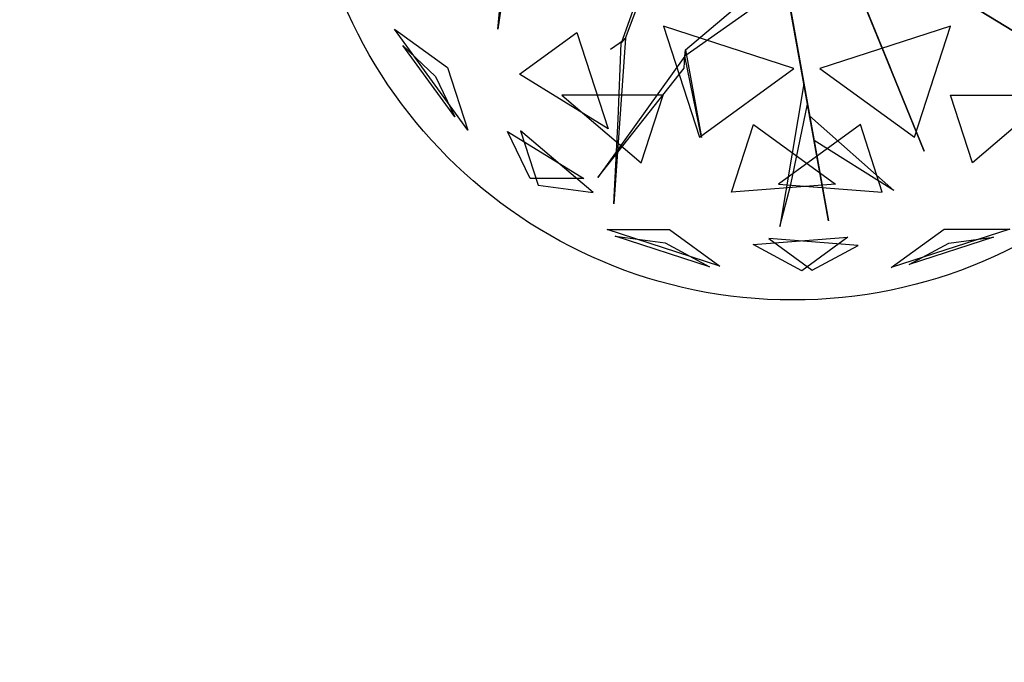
# Model space of a CAD drawing. Extents: x 22936 to 50368, y -4877 to 31080.
# Tile 304 of 601: x 45622 to 46000, y 5497 to 5744. Entities that reach past the tile are written whole.
import ezdxf

# ---------------------------------------------------------------- set-up
doc = ezdxf.new("R2010")
doc.units = 0
doc.layers.get('0').update_dxf_attribs({"linetype": 'CONTINUOUS'})
for name, color, linetype in [('00_TRACE_ARBRE', 3, 'CONTINUOUS'), ('00_TRACE_RDC', 241, 'CONTINUOUS'), ('01_GROS_OEUVRE', 251, 'CONTINUOUS'), ('08_AMENAGEMENTS_EXTERIEURS', 253, 'CONTINUOUS'), ('09_VEGETATION', 134, 'CONTINUOUS')]:
    doc.layers.add(name, color=color, linetype=linetype)

# ---------------------------------------------------------------- blocks, each defined once
blk = doc.blocks.new('TREE_GEOMETRIC_ROUND')
at = {"color": 7}
for p, q in [((-1025.8, -425.7, 3546.1), (-1094.1, -911.7, 4205.1)), ((-1094.1, -911.7, 4205.1), (-1050.3, -449.3, 3561.8)), ((-603.6, -946.7, 2786.3), (-453, -540.8, 2771.6)), ((-478.7, -568.3, 2844.8), (-620.7, -965, 2843.8)), ((-373.5, -991.1, 4105.7), (4, -672.1, 3415.3)), ((176, -1648.4, 3593.2), (2.2, -680.5, 3357.8)), ((2.2, -680.5, 3415.3), (176, -1648.4, 3593.2)), ((-2.2, -751.4, 3415.3), (-375.4, -1016.1, 4074.4)), ((376.1, -970, 4937.4), (292.4, -764.7, 4383)), ((297.1, -776.3, 4325.4), (543.6, -1380.7, 4586.9)), ((297.1, -776.3, 4335.9), (412.5, -1059.2, 5099.5)), ((447.2, -1144.4, 4555.6), (314.5, -818.9, 4398.6)), ((43.2, -1062.8, 5468.4), (-458, -899.9, 5468.4)), ((-458, -899.9, 5468.4), (-319.5, -1326.2, 5178.3)), ((644.2, -899.9, 2392.4), (143.1, -1062.8, 2392.4)), ((505.7, -1326.2, 2682.5), (644.2, -899.9, 2392.4)), ((-1209.6, -1299.5, 3736.8), (-1491.6, -911.3, 3736.8)), ((-1491.6, -911.3, 3736.8), (-1287.6, -1059.6, 3316.1)), ((-1011.6, -1084.4, 4958.5), (-790.9, -924.1, 5283)), ((-790.9, -924.1, 5283), (-670.7, -1294.1, 5031.1)), ((-1259, -1249, 4189.8), (-1458.9, -973.9, 4189.8)), ((-1458.9, -973.9, 4189.8), (-1333.8, -1093.2, 4415.9)), ((-612.1, -955.8, 2796.8), (-661.3, -990, 2796.8)), ((-603.6, -946.7, 2786.3), (-649.3, -1582.9, 2960.6)), ((-631.6, -1257.7, 2843.8), (-620.7, -965, 2843.8)), ((-620.7, -965, 2843.8), (-603.6, -946.7, 2786.3)), ((412.5, -1059.2, 5099.5), (376.1, -970, 4937.4)), ((-375.4, -1016.1, 4074.4), (-709.6, -1481.1, 4367.3)), ((-379, -1062, 4126.7), (-375.4, -1016.1, 4074.4)), ((-375.4, -1016.1, 4074.4), (-373.5, -991.1, 4105.7)), ((-311.5, -1327.5, 4806.6), (-375.4, -1016.1, 4074.4)), ((-373.5, -991.1, 4105.7), (-311.5, -1327.5, 4806.6)), ((-1333.8, -1093.2, 4415.9), (-1259, -1249, 4189.8)), ((-1287.6, -1059.6, 3316.1), (-1209.6, -1299.5, 3736.8)), ((-670.7, -1294.1, 5031.1), (-1011.6, -1084.4, 4958.5)), ((-709.6, -1481.1, 4367.3), (-379, -1062, 4126.7)), ((-319.5, -1326.2, 5178.3), (43.2, -1062.8, 5468.4)), ((143.1, -1062.8, 2392.4), (505.7, -1326.2, 2682.5)), ((81.3, -1121.2, 3462.4), (-11.6, -1669.3, 3357.8)), ((95.4, -1199.5, 3488.5), (81.3, -1121.2, 3462.4)), ((-458.8, -1165.3, 2577.8), (-847.9, -1165.3, 2829.7)), ((-847.9, -1165.3, 2829.7), (-543.2, -1424.8, 2902.3)), ((-543.2, -1424.8, 2902.3), (-458.8, -1165.3, 2577.8)), ((543.6, -1380.7, 4586.9), (447.2, -1144.4, 4555.6)), ((729.4, -1424.8, 4958.5), (645, -1165.3, 5283)), ((645, -1165.3, 5283), (1034.1, -1165.3, 5031.1)), ((1034.1, -1165.3, 5031.1), (729.4, -1424.8, 4958.5)), ((31.8, -1508.5, 3431), (95.4, -1199.5, 3488.5)), ((120.5, -1339.5, 3561.8), (103.5, -1244.8, 3546.1)), ((103.5, -1244.8, 3546.1), (427, -1531.1, 4205.1)), ((-649.3, -1582.9, 2960.6), (-631.6, -1257.7, 2843.8)), ((-196.4, -1537.5, 2902.3), (-112.1, -1278, 2577.8)), ((-112.1, -1278, 2577.8), (202.6, -1506.7, 2829.7)), ((298.3, -1278, 5283), (-16.4, -1506.7, 5031.1)), ((382.6, -1537.5, 4958.5), (298.3, -1278, 5283)), ((-1057.1, -1305.2, 4599.3), (-763.9, -1485.5, 4661.7)), ((-970.7, -1485.5, 4337.8), (-1057.1, -1305.2, 4599.3)), ((-728.6, -1539.4, 3265.8), (-1007, -1302.4, 3199.5)), ((-1007, -1302.4, 3199.5), (-939.1, -1511.3, 3565.9)), ((427, -1531.1, 4205.1), (120.5, -1339.5, 3561.8)), ((-763.9, -1485.5, 4661.7), (-970.7, -1485.5, 4337.8)), ((-939.1, -1511.3, 3565.9), (-728.6, -1539.4, 3265.8)), ((202.6, -1506.7, 2829.7), (-196.4, -1537.5, 2902.3)), ((-16.4, -1506.7, 5031.1), (382.6, -1537.5, 4958.5)), ((-11.6, -1669.3, 3357.8), (31.8, -1508.5, 3431)), ((-241.2, -1821.6, 4186.4), (-673.9, -1681, 4186.4)), ((-673.9, -1681, 4186.4), (-434.7, -1681, 4561.2)), ((-434.7, -1681, 4561.2), (-241.2, -1821.6, 4186.4)), ((416.4, -1827.8, 3736.8), (620.5, -1679.6, 3316.1)), ((872.7, -1679.6, 3736.8), (416.4, -1827.8, 3736.8)), ((620.5, -1679.6, 3316.1), (872.7, -1679.6, 3736.8)), ((-280.9, -1824.6, 3733.7), (-643.6, -1706.8, 3733.7)), ((-643.6, -1706.8, 3733.7), (-451.4, -1732.4, 3459.9)), ((-451.4, -1732.4, 3459.9), (-280.9, -1824.6, 3733.7)), ((-113.8, -1739.2, 3265.8), (250.8, -1711.1, 3199.5)), ((73.1, -1840.2, 3565.9), (-113.8, -1739.2, 3265.8)), ((289.6, -1742.8, 4599.3), (-53.5, -1716.3, 4661.7)), ((-53.5, -1716.3, 4661.7), (113.7, -1837.9, 4337.8)), ((250.8, -1711.1, 3199.5), (73.1, -1840.2, 3565.9)), ((809.5, -1711, 4189.8), (486, -1816, 4189.8)), ((486, -1816, 4189.8), (638.1, -1733.9, 4415.9)), ((638.1, -1733.9, 4415.9), (809.5, -1711, 4189.8)), ((113.7, -1837.9, 4337.8), (289.6, -1742.8, 4599.3))]:
    blk.add_line(p, q, dxfattribs=at)
mesh = blk.add_polyface(dxfattribs=at)
corners = [(-1094.1, -911.7, 4205.1), (-1050.3, -449.3, 3561.8), (-1025.8, -425.7, 3546.1)]
mesh.append_faces([[corners[k] for k in face] for face in [(0, 1, 2)]], dxfattribs={"color": 7})
mesh = blk.add_polyface(dxfattribs=at)
corners = [(2.2, -680.5, 3415.3), (176, -1648.4, 3593.2), (2.2, -680.5, 3357.8)]
mesh.append_faces([[corners[k] for k in face] for face in [(0, 1, 2)]], dxfattribs={"color": 7})
mesh = blk.add_polyface(dxfattribs=at)
corners = [(376.1, -970, 4937.4), (297.1, -776.3, 4335.9), (412.5, -1059.2, 5099.5), (292.4, -764.7, 4383)]
mesh.append_faces([[corners[k] for k in face] for face in [(0, 1, 2), (1, 0, 3)]], dxfattribs={"vtx0": -1, "color": 7})
mesh = blk.add_polyface(dxfattribs=at)
corners = [(447.2, -1144.4, 4555.6), (297.1, -776.3, 4325.4), (543.6, -1380.7, 4586.9), (314.5, -818.9, 4398.6)]
mesh.append_faces([[corners[k] for k in face] for face in [(0, 1, 2), (1, 0, 3)]], dxfattribs={"vtx0": -1, "color": 7})
mesh = blk.add_polyface(dxfattribs=at)
corners = [(43.2, -1062.8, 5468.4), (-458, -899.9, 5468.4), (-319.5, -1326.2, 5178.3)]
mesh.append_faces([[corners[k] for k in face] for face in [(0, 1, 2)]], dxfattribs={"color": 7})
mesh = blk.add_polyface(dxfattribs=at)
corners = [(644.2, -899.9, 2392.4), (143.1, -1062.8, 2392.4), (505.7, -1326.2, 2682.5)]
mesh.append_faces([[corners[k] for k in face] for face in [(0, 1, 2)]], dxfattribs={"color": 7})
mesh = blk.add_polyface(dxfattribs=at)
corners = [(-1491.6, -911.3, 3736.8), (-1287.6, -1059.6, 3316.1), (-1209.6, -1299.5, 3736.8)]
mesh.append_faces([[corners[k] for k in face] for face in [(0, 1, 2)]], dxfattribs={"color": 7})
mesh = blk.add_polyface(dxfattribs=at)
corners = [(-670.7, -1294.1, 5031.1), (-1011.6, -1084.4, 4958.5), (-790.9, -924.1, 5283)]
mesh.append_faces([[corners[k] for k in face] for face in [(0, 1, 2)]], dxfattribs={"color": 7})
mesh = blk.add_polyface(dxfattribs=at)
corners = [(-1458.9, -973.9, 4189.8), (-1333.8, -1093.2, 4415.9), (-1259, -1249, 4189.8)]
mesh.append_faces([[corners[k] for k in face] for face in [(0, 1, 2)]], dxfattribs={"color": 7})
mesh = blk.add_polyface(dxfattribs=at)
corners = [(-709.6, -1481.1, 4367.3), (-379, -1062, 4126.7), (-375.4, -1016.1, 4074.4)]
mesh.append_faces([[corners[k] for k in face] for face in [(0, 1, 2)]], dxfattribs={"color": 7})
mesh = blk.add_polyface(dxfattribs=at)
corners = [(-373.5, -991.1, 4105.7), (-311.5, -1327.5, 4806.6), (-375.4, -1016.1, 4074.4)]
mesh.append_faces([[corners[k] for k in face] for face in [(0, 1, 2)]], dxfattribs={"color": 7})
mesh = blk.add_polyface(dxfattribs=at)
corners = [(-543.2, -1424.8, 2902.3), (-458.8, -1165.3, 2577.8), (-847.9, -1165.3, 2829.7)]
mesh.append_faces([[corners[k] for k in face] for face in [(0, 1, 2)]], dxfattribs={"color": 7})
mesh = blk.add_polyface(dxfattribs=at)
corners = [(645, -1165.3, 5283), (1034.1, -1165.3, 5031.1), (729.4, -1424.8, 4958.5)]
mesh.append_faces([[corners[k] for k in face] for face in [(0, 1, 2)]], dxfattribs={"color": 7})
mesh = blk.add_polyface(dxfattribs=at)
corners = [(103.5, -1244.8, 3546.1), (427, -1531.1, 4205.1), (120.5, -1339.5, 3561.8)]
mesh.append_faces([[corners[k] for k in face] for face in [(0, 1, 2)]], dxfattribs={"color": 7})
mesh = blk.add_polyface(dxfattribs=at)
corners = [(-196.4, -1537.5, 2902.3), (-112.1, -1278, 2577.8), (202.6, -1506.7, 2829.7)]
mesh.append_faces([[corners[k] for k in face] for face in [(0, 1, 2)]], dxfattribs={"color": 7})
mesh = blk.add_polyface(dxfattribs=at)
corners = [(298.3, -1278, 5283), (-16.4, -1506.7, 5031.1), (382.6, -1537.5, 4958.5)]
mesh.append_faces([[corners[k] for k in face] for face in [(0, 1, 2)]], dxfattribs={"color": 7})
mesh = blk.add_polyface(dxfattribs=at)
corners = [(-763.9, -1485.5, 4661.7), (-970.7, -1485.5, 4337.8), (-1057.1, -1305.2, 4599.3)]
mesh.append_faces([[corners[k] for k in face] for face in [(0, 1, 2)]], dxfattribs={"color": 7})
mesh = blk.add_polyface(dxfattribs=at)
corners = [(-939.1, -1511.3, 3565.9), (-728.6, -1539.4, 3265.8), (-1007, -1302.4, 3199.5)]
mesh.append_faces([[corners[k] for k in face] for face in [(0, 1, 2)]], dxfattribs={"color": 7})
mesh = blk.add_polyface(dxfattribs=at)
corners = [(-434.7, -1681, 4561.2), (-241.2, -1821.6, 4186.4), (-673.9, -1681, 4186.4)]
mesh.append_faces([[corners[k] for k in face] for face in [(0, 1, 2)]], dxfattribs={"color": 7})
mesh = blk.add_polyface(dxfattribs=at)
corners = [(872.7, -1679.6, 3736.8), (416.4, -1827.8, 3736.8), (620.5, -1679.6, 3316.1)]
mesh.append_faces([[corners[k] for k in face] for face in [(0, 1, 2)]], dxfattribs={"color": 7})
mesh = blk.add_polyface(dxfattribs=at)
corners = [(-643.6, -1706.8, 3733.7), (-451.4, -1732.4, 3459.9), (-280.9, -1824.6, 3733.7)]
mesh.append_faces([[corners[k] for k in face] for face in [(0, 1, 2)]], dxfattribs={"color": 7})
mesh = blk.add_polyface(dxfattribs=at)
corners = [(73.1, -1840.2, 3565.9), (-113.8, -1739.2, 3265.8), (250.8, -1711.1, 3199.5)]
mesh.append_faces([[corners[k] for k in face] for face in [(0, 1, 2)]], dxfattribs={"color": 7})
mesh = blk.add_polyface(dxfattribs=at)
corners = [(-53.5, -1716.3, 4661.7), (113.7, -1837.9, 4337.8), (289.6, -1742.8, 4599.3)]
mesh.append_faces([[corners[k] for k in face] for face in [(0, 1, 2)]], dxfattribs={"color": 7})
mesh = blk.add_polyface(dxfattribs=at)
corners = [(638.1, -1733.9, 4415.9), (809.5, -1711, 4189.8), (486, -1816, 4189.8)]
mesh.append_faces([[corners[k] for k in face] for face in [(0, 1, 2)]], dxfattribs={"color": 7})
blk = doc.blocks.new('ARBRE_SIMPLE')
blk.add_circle((0, 0), 250)
blk = doc.blocks.new('GROUPER_1')
at = {"layer": '00_TRACE_ARBRE', "xscale": 0.75, "yscale": 0.75, "zscale": 0.75, "rotation": 10.53798942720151}
blk.add_blockref('ARBRE_SIMPLE', (4304.79, 6434.59), dxfattribs=at)
blk = doc.blocks.new('GROUPER_2')
at = {"layer": '00_TRACE_RDC'}
blk.add_blockref('GROUPER_1', (12098.99, 4265.72), dxfattribs=at)
blk = doc.blocks.new('GROUPER_102')
at = {"layer": '08_AMENAGEMENTS_EXTERIEURS'}
mesh = blk.add_polyface(dxfattribs=at)
corners = [(2903.51, 712.11), (2075.87, 0), (2075.87, 587.47), (3042.48, 0), (3125.84, 489), (4882.18, 712.11), (4077.87, 489), (4882.18, 0), (4077.87, 0)]
mesh.append_faces([[corners[k] for k in face] for face in [(0, 1, 2), (6, 7, 8)]], dxfattribs={"vtx0": -1})
mesh.append_faces([[corners[k] for k in face] for face in [(1, 0, 3), (3, 0, 4), (4, 5, 6), (7, 6, 5)]], dxfattribs={"vtx0": -1, "vtx1": -1})
mesh.append_faces([[corners[k] for k in face] for face in [(4, 0, 5)]], dxfattribs={"vtx0": -1, "vtx2": -1})
blk = doc.blocks.new('GROUPER_122')
at = {"layer": '08_AMENAGEMENTS_EXTERIEURS'}
mesh = blk.add_polyface(dxfattribs=at)
corners = [(4865.77, 2632.41), (4440.58, 2433.55), (4420.06, 2562.46), (4529.79, 1059.49), (4741, 1059.49), (5029.79, 1059.49), (4894.7, 2450.68), (5779.35, 2591.51), (6882.55, 501.38), (5029.79, 501.38), (5988.63, 801.38), (6907.61, 801.38), (7602.54, 0), (6819.83, 133.42), (7715.66, 663.64), (3404.37, 2268.59), (164, 668.17), (0, 1757.09), (2762.33, 1059.49)]
mesh.append_faces([[corners[k] for k in face] for face in [(0, 1, 2), (5, 8, 9), (8, 12, 13), (12, 11, 14), (15, 16, 17)]], dxfattribs={"vtx0": -1})
mesh.append_faces([[corners[k] for k in face] for face in [(3, 0, 4), (4, 0, 5), (10, 5, 7), (16, 15, 18), (18, 15, 3)]], dxfattribs={"vtx0": -1, "vtx1": -1})
mesh.append_faces([[corners[k] for k in face] for face in [(1, 0, 3), (8, 5, 10), (12, 8, 11)]], dxfattribs={"vtx0": -1, "vtx1": -1, "vtx2": -1})
mesh.append_faces([[corners[k] for k in face] for face in [(5, 0, 6), (5, 6, 7), (8, 10, 11), (3, 15, 1)]], dxfattribs={"vtx0": -1, "vtx2": -1})
blk = doc.blocks.new('GROUPER_6')
at = {"layer": '01_GROS_OEUVRE'}
mesh = blk.add_polyface(dxfattribs=at)
corners = [(2199.54, 1580.39), (1222.93, 1560.39), (1222.93, 1580.39), (1286.13, 353.81), (1467.93, 353.81), (1467.93, 333.81), (1587.93, 353.81), (2284.7, 353.81), (2282.89, 2069.39), (2448.93, 2069.39), (2284.7, 333.81), (2340.52, 333.81), (2365.4, 447.96), (2432.74, 467.96), (2596.74, 467.96), (3234.93, 2069.39), (2596.74, 447.96), (2622.93, 447.96), (2622.93, 333.81), (2657.93, 353.81), (2657.93, 333.81), (2969.93, 930.81), (2877.93, 353.81), (3234.93, 1580.39), (3366.84, 930.81), (3828.02, 1580.39), (3808.02, 1040.81), (3828.02, 1035.81), (3808.02, 1035.81), (3828.02, 785.81), (3808.02, 780.81), (3808.02, 785.81), (3828.02, 333.81), (2877.93, 333.81), (2969.93, 780.81), (2432.74, 447.96), (1587.93, 333.81), (983.77, 1545.88), (880.44, 353.81), (777.17, 333.81), (1062.24, 353.81), (987.09, 1565.39), (989.65, 1580.39), (1113.93, 1580.39), (1062.24, 333.81), (1113.93, 1560.39), (1286.13, 333.81), (880.44, 333.81)]
mesh.append_faces([[corners[k] for k in face] for face in [(0, 1, 2), (18, 19, 20), (29, 30, 31), (22, 32, 33)]], dxfattribs={"vtx0": -1})
mesh.append_faces([[corners[k] for k in face] for face in [(3, 0, 4), (4, 0, 5), (6, 0, 7), (7, 9, 10), (10, 9, 11), (11, 9, 12), (13, 9, 14), (14, 15, 16), (16, 15, 17), (17, 15, 18), (19, 21, 22), (24, 25, 26), (34, 22, 21), (32, 30, 29), (37, 38, 39), (38, 37, 40), (40, 43, 44), (44, 45, 46), (46, 1, 3)]], dxfattribs={"vtx0": -1, "vtx1": -1})
mesh.append_faces([[corners[k] for k in face] for face in [(1, 0, 3), (5, 0, 6), (12, 9, 13), (18, 15, 19), (19, 15, 21), (32, 22, 34)]], dxfattribs={"vtx0": -1, "vtx1": -1, "vtx2": -1})
mesh.append_faces([[corners[k] for k in face] for face in [(7, 0, 8), (7, 8, 9), (14, 9, 15), (21, 15, 23), (23, 24, 21), (24, 23, 25), (26, 25, 27), (32, 34, 30), (40, 37, 41), (40, 41, 42), (40, 42, 43), (44, 43, 45), (46, 45, 1)]], dxfattribs={"vtx0": -1, "vtx2": -1})
mesh.append_faces([[corners[k] for k in face] for face in [(35, 12, 13), (36, 5, 6), (47, 39, 38)]], dxfattribs={"vtx1": -1})
mesh.append_faces([[corners[k] for k in face] for face in [(27, 28, 26)]], dxfattribs={"vtx2": -1})

msp = doc.modelspace()

# ---------------------------------------------------------------- block references
at = {"layer": '00_TRACE_RDC'}
msp.add_blockref('GROUPER_2', (29515.15, -4876.93), dxfattribs=at)
at = {"layer": '01_GROS_OEUVRE', "color": 251}
msp.add_blockref('GROUPER_6', (42373.17, 3910.33), dxfattribs=at)
at = {"layer": '08_AMENAGEMENTS_EXTERIEURS', "color": 9}
msp.add_blockref('GROUPER_122', (41671.41, 5143.34), dxfattribs=at)
at = {"layer": '08_AMENAGEMENTS_EXTERIEURS', "color": 54}
msp.add_blockref('GROUPER_102', (41530.23, 5490.71), dxfattribs=at)
at = {"layer": '09_VEGETATION', "xscale": 0.1, "yscale": 0.1, "zscale": 0.1}
msp.add_blockref('TREE_GEOMETRIC_ROUND', (45915.09, 5831.08), dxfattribs=at)

doc.saveas('drawing.dxf')
